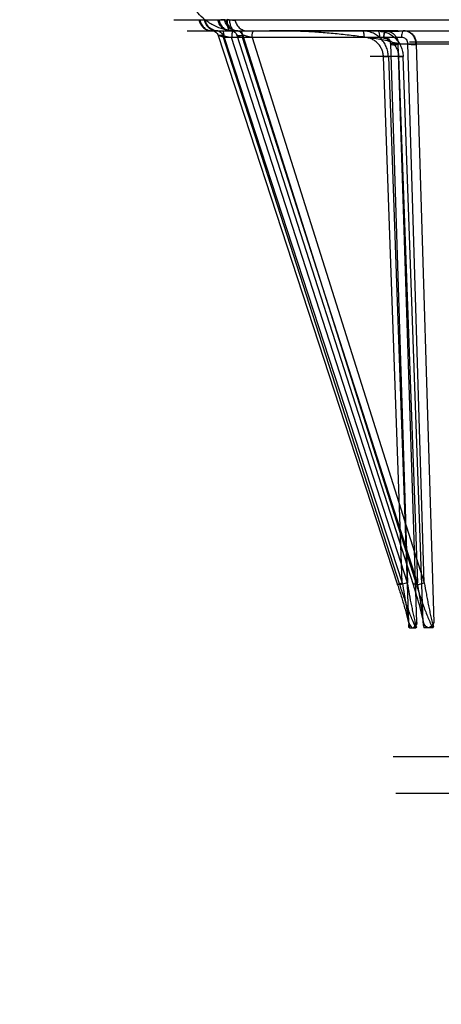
# Model space of a CAD drawing. Header units: millimetres. Extents: x 0 to 297, y 0 to 210.
# Tile 380 of 499: x 239.765 to 239.987, y 159.462 to 159.981. Entities that reach past the tile are written whole.
import ezdxf

# ---------------------------------------------------------------- set-up
doc = ezdxf.new("R2010")
doc.units = ezdxf.units.MM
doc.header["$LTSCALE"] = 16.335
doc.layers.get('0').update_dxf_attribs({"linetype": 'CONTINUOUS'})
doc.layers.add('AXES_REF', color=7, linetype='CONTINUOUS')
doc.layers.add('INTFCLR_144815', color=7, linetype='CONTINUOUS')

msp = doc.modelspace()

# ---------------------------------------------------------------- linework, layer by layer
at = {"color": 7, "linetype": 'Continuous'}
for radius in [6.78708, 6.7865, 6.74304]:
    msp.add_circle((241.48891, 154.71146), radius, dxfattribs=at)
for radius, start, end in [(6.72, 278.277129, 261.722871), (6.874, 113.082692, 346.830891)]:
    msp.add_arc((241.48891, 154.71146), radius, start, end, dxfattribs=at)
at = {"layer": 'AXES_REF', "color": 9, "linetype": 'Continuous'}
msp.add_arc((241.48891, 154.71146), 6.19116, 94.411812, 85.588188, dxfattribs=at)
at = {"layer": 'INTFCLR_144815', "color": 9, "linetype": 'Continuous'}
for p, q in [((239.84621, 159.98137), (240.02631, 159.98137)), ((239.85987, 159.98137), (239.86144, 159.98137)), ((239.87306, 159.98137), (239.87097, 159.98137)), ((239.87545, 159.98121), (239.8743, 159.98151)), ((239.85312, 159.97546), (241.00773, 159.97546)), ((239.86643, 159.97546), (239.86623, 159.97546)), ((239.86882, 159.97546), (239.86724, 159.97546)), ((239.86886, 159.97546), (239.86882, 159.97546)), ((239.8694, 159.97546), (239.86886, 159.97546)), ((239.87886, 159.97546), (239.87592, 159.97565)), ((239.87608, 159.97546), (239.87639, 159.97546)), ((239.87639, 159.97546), (239.87644, 159.97546)), ((239.87644, 159.97546), (239.87848, 159.97546)), ((239.8795, 159.97546), (239.87956, 159.97546)), ((239.87278, 159.972), (239.86961, 159.97307)), ((239.86963, 159.97307), (239.96437, 159.68311)), ((239.87198, 159.97307), (239.86963, 159.97307)), ((239.96559, 159.68311), (239.87198, 159.97307)), ((239.872, 159.97307), (239.8767, 159.972)), ((239.87278, 159.972), (239.96682, 159.68419)), ((239.96644, 159.972), (239.87278, 159.972)), ((239.96961, 159.68419), (239.8767, 159.972)), ((239.97271, 159.68311), (239.87954, 159.97307)), ((239.87954, 159.97307), (239.88261, 159.97307)), ((239.97486, 159.68419), (239.88239, 159.972)), ((239.88261, 159.97307), (239.97429, 159.68311)), ((239.88748, 159.972), (239.97849, 159.68419)), ((240.87877, 159.96945), (239.97066, 159.96945)), ((239.96054, 159.96862), (239.96961, 159.68419)), ((239.97446, 159.66322), (239.96472, 159.96871)), ((239.96472, 159.96871), (240.09199, 159.96871)), ((239.97849, 159.68419), (239.96977, 159.96862)), ((239.97411, 159.96871), (239.98349, 159.66322)), ((239.96728, 159.96195), (239.94991, 159.96195)), ((239.95688, 159.96186), (239.95959, 159.96196)), ((239.96682, 159.68419), (239.95688, 159.96186)), ((239.95952, 159.96195), (239.97021, 159.66322)), ((239.96493, 159.96186), (239.96728, 159.96195)), ((239.96493, 159.96186), (239.97486, 159.68419)), ((239.97796, 159.66322), (239.96728, 159.96195)), ((239.96961, 159.68419), (239.96559, 159.68311)), ((240.86545, 159.59228), (239.98398, 159.59228))]:
    msp.add_line(p, q, dxfattribs=at)
at = {"layer": 'INTFCLR_144815', "color": 7, "linetype": 'Continuous'}
for p, q in [((239.96472, 159.96871), (239.96054, 159.96862)), ((239.96977, 159.96862), (239.97411, 159.96871))]:
    msp.add_line(p, q, dxfattribs=at)
at = {"layer": 'INTFCLR_144815', "color": 6, "linetype": 'Continuous'}
for p, q in [((239.97446, 159.66322), (239.97435, 159.66203)), ((239.97796, 159.66322), (239.9781, 159.66203)), ((239.97036, 159.66113), (239.97031, 159.66221)), ((239.97036, 159.66112), (239.97036, 159.66113)), ((239.97036, 159.6611), (239.97036, 159.66111)), ((239.97036, 159.66107), (239.97036, 159.66108)), ((239.9706, 159.66046), (239.97407, 159.66046)), ((239.97431, 159.66099), (239.9743, 159.66098)), ((239.97431, 159.6611), (239.97431, 159.66109)), ((239.97431, 159.66107), (239.97431, 159.66106)), ((239.97431, 159.66104), (239.97431, 159.66104)), ((239.97431, 159.66103), (239.97431, 159.66102)), ((239.97431, 159.66101), (239.97431, 159.661)), ((239.97815, 159.66113), (239.97815, 159.66113)), ((239.97815, 159.66112), (239.97815, 159.66112)), ((239.97815, 159.66111), (239.97815, 159.66111)), ((239.97815, 159.66109), (239.97815, 159.66109)), ((239.97815, 159.66108), (239.97816, 159.66107)), ((239.97816, 159.66107), (239.97816, 159.66106)), ((239.97816, 159.66105), (239.97816, 159.66104)), ((239.97816, 159.66104), (239.97816, 159.66103)), ((239.97816, 159.66102), (239.97816, 159.66101)), ((239.98297, 159.66046), (239.97847, 159.66046)), ((239.98329, 159.66113), (239.98336, 159.66221)), ((239.98398, 159.59228), (239.96199, 159.59228)), ((239.96349, 159.57312), (240.88594, 159.57312))]:
    msp.add_line(p, q, dxfattribs=at)
for points in [[(239.9706, 159.66046), (239.97059, 159.66047), (239.97058, 159.66047), (239.97057, 159.66047), (239.97055, 159.66048), (239.97054, 159.66048), (239.97053, 159.66049), (239.97052, 159.6605), (239.97051, 159.66051), (239.9705, 159.66052), (239.97049, 159.66053), (239.97048, 159.66054), (239.97047, 159.66055), (239.97047, 159.66057), (239.97046, 159.66058), (239.97045, 159.6606), (239.97044, 159.66061), (239.97044, 159.66063), (239.97043, 159.66065), (239.97042, 159.66066), (239.97042, 159.66068), (239.97041, 159.6607), (239.97041, 159.66072), (239.9704, 159.66073), (239.9704, 159.66075), (239.9704, 159.66077), (239.97039, 159.66079), (239.97039, 159.66081), (239.97039, 159.66083), (239.97038, 159.66085), (239.97038, 159.66086), (239.97038, 159.66088), (239.97038, 159.6609), (239.97037, 159.66092), (239.97037, 159.66093), (239.97037, 159.66095), (239.97037, 159.66097), (239.97037, 159.66098), (239.97037, 159.661), (239.97036, 159.66101), (239.97036, 159.66103), (239.97036, 159.66104), (239.97036, 159.66106)], [(239.9743, 159.66095), (239.9743, 159.66094), (239.9743, 159.66092), (239.9743, 159.66091), (239.9743, 159.6609), (239.97429, 159.66089), (239.97429, 159.66088), (239.97429, 159.66087), (239.97429, 159.66086), (239.97429, 159.66085), (239.97429, 159.66083), (239.97428, 159.66082), (239.97428, 159.66081), (239.97428, 159.6608), (239.97428, 159.66078), (239.97427, 159.66077), (239.97427, 159.66076), (239.97427, 159.66075), (239.97427, 159.66073), (239.97426, 159.66072), (239.97426, 159.66071), (239.97425, 159.66069), (239.97425, 159.66068), (239.97425, 159.66067), (239.97424, 159.66065), (239.97424, 159.66064), (239.97423, 159.66063), (239.97423, 159.66062), (239.97422, 159.6606), (239.97422, 159.66059), (239.97421, 159.66058), (239.9742, 159.66057), (239.9742, 159.66056), (239.97419, 159.66055), (239.97418, 159.66054), (239.97418, 159.66053), (239.97417, 159.66052), (239.97416, 159.66051), (239.97415, 159.6605), (239.97415, 159.6605), (239.97414, 159.66049), (239.97413, 159.66048), (239.97412, 159.66048), (239.97411, 159.66047), (239.9741, 159.66047), (239.97409, 159.66047), (239.97408, 159.66047), (239.97407, 159.66046)], [(239.9743, 159.66097), (239.9743, 159.66097), (239.9743, 159.66096)], [(239.97431, 159.66113), (239.97431, 159.66113), (239.97431, 159.66112), (239.97431, 159.66112), (239.97431, 159.66111)], [(239.97816, 159.661), (239.97816, 159.66099), (239.97816, 159.66098), (239.97816, 159.66097), (239.97817, 159.66097), (239.97817, 159.66096), (239.97817, 159.66095), (239.97817, 159.66094), (239.97817, 159.66092), (239.97817, 159.66091), (239.97817, 159.6609), (239.97818, 159.66089), (239.97818, 159.66088), (239.97818, 159.66087), (239.97818, 159.66086), (239.97818, 159.66085), (239.97819, 159.66083), (239.97819, 159.66082), (239.97819, 159.66081), (239.9782, 159.6608), (239.9782, 159.66078), (239.9782, 159.66077), (239.97821, 159.66076), (239.97821, 159.66075), (239.97821, 159.66073), (239.97822, 159.66072), (239.97822, 159.66071), (239.97823, 159.66069), (239.97823, 159.66068), (239.97824, 159.66067), (239.97824, 159.66065), (239.97825, 159.66064), (239.97826, 159.66063), (239.97826, 159.66062), (239.97827, 159.6606), (239.97828, 159.66059), (239.97828, 159.66058), (239.97829, 159.66057), (239.9783, 159.66056), (239.97831, 159.66055), (239.97832, 159.66054), (239.97833, 159.66053), (239.97834, 159.66052), (239.97835, 159.66051), (239.97836, 159.6605), (239.97837, 159.6605), (239.97838, 159.66049), (239.97839, 159.66048), (239.97841, 159.66048), (239.97842, 159.66047), (239.97843, 159.66047), (239.97844, 159.66047), (239.97846, 159.66047), (239.97847, 159.66046)], [(239.98297, 159.66046), (239.98299, 159.66047), (239.98301, 159.66047), (239.98302, 159.66047), (239.98304, 159.66048), (239.98305, 159.66048), (239.98307, 159.66049), (239.98308, 159.6605), (239.98309, 159.66051), (239.98311, 159.66052), (239.98312, 159.66053), (239.98313, 159.66054), (239.98314, 159.66055), (239.98315, 159.66057), (239.98316, 159.66058), (239.98317, 159.6606), (239.98318, 159.66061), (239.98319, 159.66063), (239.9832, 159.66065), (239.98321, 159.66066), (239.98321, 159.66068), (239.98322, 159.6607), (239.98323, 159.66072), (239.98323, 159.66073), (239.98324, 159.66075), (239.98324, 159.66077), (239.98325, 159.66079), (239.98325, 159.66081), (239.98326, 159.66083), (239.98326, 159.66085), (239.98326, 159.66086), (239.98327, 159.66088), (239.98327, 159.6609), (239.98327, 159.66092), (239.98328, 159.66093), (239.98328, 159.66095), (239.98328, 159.66097), (239.98328, 159.66098), (239.98328, 159.661), (239.98328, 159.66101), (239.98329, 159.66103), (239.98329, 159.66104)], [(239.98329, 159.66106), (239.98329, 159.66107), (239.98329, 159.66108), (239.98329, 159.6611), (239.98329, 159.66111), (239.98329, 159.66112), (239.98329, 159.66113)]]:
    msp.add_lwpolyline(points, dxfattribs=at)
at = {"layer": 'INTFCLR_144815', "color": 9, "linetype": 'Continuous'}
for points, knots in [([(239.87592, 159.97565), (239.87511, 159.97575), (239.87351, 159.97602), (239.87037, 159.97687), (239.86774, 159.978), (239.86561, 159.97922), (239.86421, 159.9801), (239.86186, 159.98182), (239.85943, 159.98414), (239.85733, 159.98674), (239.85544, 159.98954), (239.8541, 159.99219), (239.8532, 159.99456), (239.85266, 159.99617), (239.8519, 159.99902), (239.85156, 160.00154), (239.85148, 160.00322)], [0, 0, 0, 0, 0.060969, 0.121873, 0.243913, 0.274919, 0.306131, 0.368317, 0.493199, 0.556651, 0.619807, 0.746395, 0.778408, 0.810257, 0.873549, 1, 1, 1, 1]), ([(239.85947, 159.98137), (239.85959, 159.98059), (239.86012, 159.979), (239.86168, 159.97703), (239.86383, 159.97575), (239.86545, 159.97546), (239.86623, 159.97546)], [0, 0, 0, 0, 0.244565, 0.503496, 0.760313, 1, 1, 1, 1]), ([(239.85987, 159.98137), (239.85999, 159.9806), (239.8605, 159.97904), (239.86202, 159.97708), (239.86411, 159.9758), (239.8657, 159.97548), (239.86647, 159.97546)], [0, 0, 0, 0, 0.244864, 0.503572, 0.760133, 1, 1, 1, 1]), ([(239.86225, 159.98137), (239.86237, 159.9806), (239.86288, 159.97904), (239.86439, 159.97709), (239.86648, 159.9758), (239.86806, 159.97548), (239.86882, 159.97546)], [0, 0, 0, 0, 0.245324, 0.504207, 0.760561, 1, 1, 1, 1]), ([(239.8694, 159.97546), (239.86863, 159.97546), (239.86702, 159.97575), (239.86488, 159.97703), (239.86333, 159.97901), (239.86281, 159.98059), (239.86269, 159.98137)], [0, 0, 0, 0, 0.239108, 0.495642, 0.754812, 1, 1, 1, 1]), ([(239.87608, 159.97546), (239.87531, 159.97546), (239.87372, 159.97575), (239.8716, 159.97704), (239.87007, 159.97901), (239.86956, 159.98059), (239.86944, 159.98137)], [0, 0, 0, 0, 0.237878, 0.493812, 0.75349, 1, 1, 1, 1]), ([(239.86996, 159.98137), (239.87008, 159.9806), (239.87058, 159.97904), (239.87207, 159.97709), (239.87412, 159.9758), (239.87569, 159.97548), (239.87644, 159.97546)], [0, 0, 0, 0, 0.24681, 0.506276, 0.761969, 1, 1, 1, 1]), ([(239.8795, 159.97546), (239.87876, 159.97548), (239.8772, 159.9758), (239.87515, 159.97709), (239.87367, 159.97904), (239.87318, 159.9806), (239.87306, 159.98137)], [0, 0, 0, 0, 0.237461, 0.492881, 0.752581, 1, 1, 1, 1]), ([(239.87362, 159.98137), (239.87374, 159.98059), (239.87424, 159.97901), (239.87576, 159.97704), (239.87786, 159.97575), (239.87945, 159.97546), (239.88021, 159.97546)], [0, 0, 0, 0, 0.247336, 0.507333, 0.762893, 1, 1, 1, 1]), ([(239.8743, 159.98151), (239.87426, 159.98076), (239.87427, 159.9793), (239.87448, 159.97739), (239.87522, 159.97564), (239.87592, 159.97565)], [0, 0, 0, 0, 0.354192, 0.667454, 1, 1, 1, 1]), ([(239.87849, 159.98137), (239.87866, 159.9813), (239.8792, 159.98106), (239.87813, 159.98086), (239.87719, 159.98104), (239.87607, 159.98112), (239.87545, 159.98121)], [0, 0, 0, 0, 0.131462, 0.235647, 0.534813, 1, 1, 1, 1]), ([(239.87545, 159.98121), (239.87551, 159.98046), (239.87576, 159.97904), (239.87648, 159.97718), (239.87751, 159.97584), (239.87846, 159.97546), (239.87886, 159.97546)], [0, 0, 0, 0, 0.3129, 0.602318, 0.830689, 1, 1, 1, 1]), ([(239.87849, 159.98137), (239.87861, 159.98059), (239.87899, 159.97941), (239.87985, 159.97804), (239.8807, 159.97712), (239.88169, 159.97637), (239.8831, 159.97568), (239.88427, 159.97546), (239.88502, 159.97546)], [0, 0, 0, 0, 0.247765, 0.377762, 0.508629, 0.638135, 0.764317, 1, 1, 1, 1]), ([(239.86643, 159.97546), (239.86675, 159.97546), (239.86744, 159.97534), (239.8687, 159.9747), (239.86939, 159.97375), (239.86961, 159.97307)], [0, 0, 0, 0, 0.229862, 0.491316, 1, 1, 1, 1]), ([(239.86882, 159.97546), (239.86951, 159.97545), (239.87092, 159.97496), (239.87177, 159.97373), (239.87198, 159.97307)], [0, 0, 0, 0, 0.497293, 1, 1, 1, 1]), ([(239.86886, 159.97546), (239.86955, 159.97545), (239.87095, 159.97495), (239.87179, 159.97373), (239.872, 159.97307)], [0, 0, 0, 0, 0.496398, 1, 1, 1, 1]), ([(239.87278, 159.972), (239.87278, 159.97242), (239.87272, 159.97344), (239.87259, 159.97448), (239.87223, 159.97546), (239.87199, 159.97546)], [0, 0, 0, 0, 0.35171, 0.80538, 1, 1, 1, 1]), ([(239.87639, 159.97546), (239.87708, 159.97545), (239.87848, 159.97495), (239.8793, 159.97373), (239.87952, 159.97307)], [0, 0, 0, 0, 0.495744, 1, 1, 1, 1]), ([(239.87644, 159.97546), (239.87712, 159.97545), (239.87851, 159.97495), (239.87933, 159.97373), (239.87954, 159.97307)], [0, 0, 0, 0, 0.494677, 1, 1, 1, 1]), ([(239.87749, 159.97546), (239.87736, 159.97546), (239.87707, 159.97508), (239.8769, 159.97435), (239.87673, 159.97324), (239.8767, 159.97242), (239.8767, 159.972)], [0, 0, 0, 0, 0.103024, 0.325726, 0.650172, 1, 1, 1, 1]), ([(239.88261, 159.97307), (239.88239, 159.97373), (239.88158, 159.97495), (239.88018, 159.97545), (239.8795, 159.97546)], [0, 0, 0, 0, 0.505323, 1, 1, 1, 1]), ([(239.87956, 159.97546), (239.87987, 159.97546), (239.88054, 159.97534), (239.88177, 159.97469), (239.88242, 159.97374), (239.88263, 159.97307)], [0, 0, 0, 0, 0.227065, 0.486903, 1, 1, 1, 1]), ([(239.88136, 159.97546), (239.88178, 159.97546), (239.88213, 159.97437), (239.88234, 159.97328), (239.88238, 159.97242), (239.88239, 159.972)], [0, 0, 0, 0, 0.334142, 0.655669, 1, 1, 1, 1]), ([(239.88748, 159.972), (239.88749, 159.97242), (239.88756, 159.97343), (239.88772, 159.97456), (239.88824, 159.97546), (239.88851, 159.97546)], [0, 0, 0, 0, 0.342177, 0.788271, 1, 1, 1, 1]), ([(239.95952, 159.96195), (239.9595, 159.9624), (239.95943, 159.9633), (239.95919, 159.96463), (239.95883, 159.96593), (239.95835, 159.96718), (239.95776, 159.96838), (239.95682, 159.96989), (239.95568, 159.97126), (239.95436, 159.97244), (239.95294, 159.97349), (239.95138, 159.97432), (239.94973, 159.97491), (239.94803, 159.97534), (239.94672, 159.97546), (239.94584, 159.97546)], [0, 0, 0, 0, 0.063652, 0.127279, 0.190555, 0.253351, 0.316226, 0.37943, 0.504173, 0.566794, 0.629215, 0.752842, 0.815093, 0.87678, 1, 1, 1, 1]), ([(239.94584, 159.97546), (239.94597, 159.97546), (239.94626, 159.97508), (239.94653, 159.97395), (239.94663, 159.97282), (239.94663, 159.972)], [0, 0, 0, 0, 0.103117, 0.326022, 1, 1, 1, 1]), ([(239.95385, 159.97546), (239.95426, 159.97546), (239.95462, 159.97437), (239.95482, 159.97328), (239.95487, 159.97242), (239.95487, 159.972)], [0, 0, 0, 0, 0.334142, 0.655669, 1, 1, 1, 1]), ([(239.95385, 159.97546), (239.9547, 159.97546), (239.95599, 159.97533), (239.95766, 159.97491), (239.95929, 159.97432), (239.96082, 159.97349), (239.96221, 159.97244), (239.96351, 159.97126), (239.96463, 159.96989), (239.96555, 159.96838), (239.96613, 159.96718), (239.9666, 159.96593), (239.96708, 159.9642), (239.96725, 159.96285), (239.96728, 159.96195)], [0, 0, 0, 0, 0.122124, 0.183323, 0.245147, 0.368174, 0.430444, 0.493021, 0.618001, 0.681478, 0.744715, 0.807951, 0.871732, 1, 1, 1, 1]), ([(239.96746, 159.97546), (239.96704, 159.97546), (239.96651, 159.97385), (239.96644, 159.97282), (239.96644, 159.972)], [0, 0, 0, 0, 0.334641, 1, 1, 1, 1]), ([(239.87952, 159.97307), (239.87948, 159.97307), (239.87937, 159.97307), (239.8795, 159.97294), (239.87968, 159.97289), (239.88001, 159.97273), (239.88047, 159.97258), (239.88127, 159.97232), (239.88192, 159.97213), (239.88239, 159.972)], [0, 0, 0, 0, 0.033052, 0.055554, 0.120786, 0.229163, 0.377368, 0.559793, 1, 1, 1, 1]), ([(239.88748, 159.972), (239.88698, 159.97214), (239.88598, 159.97241), (239.88437, 159.97278), (239.88326, 159.97307), (239.88263, 159.97307)], [0, 0, 0, 0, 0.3192, 0.619999, 1, 1, 1, 1]), ([(239.95688, 159.96186), (239.95686, 159.9622), (239.95678, 159.96321), (239.95641, 159.96485), (239.95547, 159.967), (239.95405, 159.96889), (239.95224, 159.97036), (239.95049, 159.97129), (239.9486, 159.97187), (239.94728, 159.972), (239.94663, 159.972)], [0, 0, 0, 0, 0.063751, 0.19071, 0.316426, 0.504178, 0.629192, 0.752902, 0.876747, 1, 1, 1, 1]), ([(239.95487, 159.972), (239.95551, 159.972), (239.9568, 159.97187), (239.95866, 159.97129), (239.96038, 159.97035), (239.9619, 159.96909), (239.96316, 159.96756), (239.96412, 159.9658), (239.96474, 159.96388), (239.96491, 159.96254), (239.96493, 159.96186)], [0, 0, 0, 0, 0.122073, 0.244921, 0.367964, 0.492726, 0.617809, 0.744523, 0.871564, 1, 1, 1, 1]), ([(239.95714, 159.972), (239.95736, 159.97201), (239.958, 159.97199), (239.95903, 159.97163), (239.96023, 159.97056), (239.96059, 159.96935), (239.96054, 159.96862)], [0, 0, 0, 0, 0.120951, 0.357986, 0.592109, 1, 1, 1, 1]), ([(239.96977, 159.96862), (239.96978, 159.96878), (239.96976, 159.96931), (239.96953, 159.97024), (239.96858, 159.97158), (239.96725, 159.97205), (239.96644, 159.972)], [0, 0, 0, 0, 0.09078, 0.300856, 0.535856, 1, 1, 1, 1]), ([(239.96437, 159.68311), (239.96434, 159.68311), (239.96425, 159.68311), (239.96434, 159.68323), (239.96451, 159.68329), (239.9648, 159.68344), (239.96521, 159.6836), (239.96589, 159.68387), (239.96644, 159.68406), (239.96682, 159.68419)], [0, 0, 0, 0, 0.030971, 0.052182, 0.118147, 0.231753, 0.389156, 0.57871, 1, 1, 1, 1]), ([(239.96682, 159.68419), (239.96718, 159.68216), (239.96772, 159.67912), (239.96841, 159.67508), (239.9689, 159.67207), (239.96936, 159.6691), (239.96973, 159.66666), (239.96999, 159.66474), (239.9702, 159.66307), (239.97034, 159.66187), (239.97036, 159.66113)], [0, 0, 0, 0, 0.264974, 0.396856, 0.527497, 0.656487, 0.783244, 0.84538, 0.905174, 1, 1, 1, 1]), ([(239.97431, 159.66113), (239.97392, 159.6623), (239.97356, 159.66399), (239.97297, 159.66664), (239.97246, 159.66909), (239.97166, 159.67308), (239.9707, 159.67812), (239.96997, 159.68216), (239.96961, 159.68419)], [0, 0, 0, 0, 0.156893, 0.219136, 0.346386, 0.476085, 0.737365, 1, 1, 1, 1]), ([(239.97486, 159.68419), (239.97468, 159.68412), (239.97431, 159.68399), (239.97373, 159.68377), (239.97314, 159.68352), (239.9728, 159.68338), (239.97247, 159.68313), (239.97266, 159.68311), (239.97271, 159.68311)], [0, 0, 0, 0, 0.219366, 0.430371, 0.700316, 0.875747, 0.940821, 1, 1, 1, 1]), ([(239.97429, 159.68311), (239.97486, 159.6831), (239.97585, 159.6834), (239.97724, 159.68377), (239.97808, 159.68405), (239.97849, 159.68419)], [0, 0, 0, 0, 0.387723, 0.699632, 1, 1, 1, 1]), ([(239.97815, 159.66113), (239.97819, 159.66233), (239.97796, 159.664), (239.97765, 159.66664), (239.97732, 159.6691), (239.97673, 159.67309), (239.97592, 159.67813), (239.97522, 159.68216), (239.97486, 159.68419)], [0, 0, 0, 0, 0.153971, 0.215808, 0.342736, 0.472574, 0.735103, 1, 1, 1, 1]), ([(239.97849, 159.68419), (239.97884, 159.68216), (239.97939, 159.67911), (239.98014, 159.67507), (239.98073, 159.67207), (239.98133, 159.6691), (239.98186, 159.66665), (239.9823, 159.66474), (239.98271, 159.66306), (239.98302, 159.66185), (239.98329, 159.66113)], [0, 0, 0, 0, 0.262498, 0.393514, 0.523585, 0.652368, 0.779419, 0.841981, 0.902478, 1, 1, 1, 1]), ([(239.96437, 159.68311), (239.96503, 159.6811), (239.96599, 159.67808), (239.96722, 159.67405), (239.96809, 159.67106), (239.96892, 159.6681), (239.96956, 159.66566), (239.97002, 159.66375), (239.97035, 159.66219), (239.97056, 159.6611), (239.9706, 159.66046)], [0, 0, 0, 0, 0.270374, 0.4046, 0.537306, 0.668034, 0.79611, 0.858695, 0.918736, 1, 1, 1, 1]), ([(239.97407, 159.66046), (239.97347, 159.66151), (239.9728, 159.66309), (239.97174, 159.66564), (239.9708, 159.66808), (239.96933, 159.67204), (239.96758, 159.67706), (239.96624, 159.68109), (239.96559, 159.68311)], [0, 0, 0, 0, 0.148676, 0.212372, 0.341856, 0.473191, 0.736522, 1, 1, 1, 1]), ([(239.97847, 159.66046), (239.97848, 159.66156), (239.97817, 159.66313), (239.97766, 159.66565), (239.97707, 159.6681), (239.97604, 159.67207), (239.9746, 159.67709), (239.97336, 159.6811), (239.97271, 159.68311)], [0, 0, 0, 0, 0.140359, 0.202543, 0.33066, 0.462205, 0.729285, 1, 1, 1, 1]), ([(239.97429, 159.68311), (239.97494, 159.68109), (239.97593, 159.67805), (239.97732, 159.67404), (239.97839, 159.67104), (239.97951, 159.66808), (239.98049, 159.66565), (239.98131, 159.66374), (239.98203, 159.66216), (239.98259, 159.66107), (239.98297, 159.66046)], [0, 0, 0, 0, 0.262511, 0.394086, 0.525157, 0.655496, 0.784895, 0.849087, 0.911676, 1, 1, 1, 1])]:
    msp.add_open_spline(points, degree=3, knots=knots, dxfattribs=at)
at = {"layer": 'INTFCLR_144815', "color": 7, "linetype": 'Continuous'}
for points, knots in [([(239.95714, 159.972), (239.95714, 159.97221), (239.95716, 159.97263), (239.95716, 159.97317), (239.95728, 159.97358), (239.95731, 159.97391), (239.95702, 159.97437), (239.95761, 159.97453), (239.95786, 159.97464), (239.95804, 159.97468), (239.95803, 159.97485), (239.95772, 159.97485), (239.95733, 159.97494), (239.95657, 159.97497), (239.95395, 159.97519), (239.961, 159.97526), (239.96909, 159.97544), (239.94645, 159.97539), (239.93043, 159.97546), (239.91977, 159.97545), (239.89403, 159.97546), (239.8976, 159.97546)], [0, 0, 0, 0, 0.007622, 0.015419, 0.019325, 0.022992, 0.027441, 0.034833, 0.037392, 0.039143, 0.03996, 0.042403, 0.047743, 0.055793, 0.070456, 0.119301, 0.18686, 0.315905, 0.590314, 0.871341, 1, 1, 1, 1]), ([(239.96472, 159.96871), (239.96344, 159.96893), (239.9609, 159.96971), (239.95705, 159.97071), (239.95305, 159.97123), (239.94904, 159.97183), (239.94498, 159.97238), (239.93946, 159.9731), (239.93244, 159.97387), (239.92389, 159.97463), (239.91667, 159.97507), (239.91084, 159.97531), (239.90496, 159.97547), (239.90054, 159.97549), (239.8976, 159.97546)], [0, 0, 0, 0, 0.057671, 0.117422, 0.1765, 0.236369, 0.29703, 0.358472, 0.483241, 0.61038, 0.73919, 0.804166, 0.869303, 1, 1, 1, 1]), ([(239.95793, 159.97546), (239.95755, 159.97546), (239.95734, 159.97423), (239.95717, 159.97321), (239.95714, 159.97235), (239.95714, 159.972)], [0, 0, 0, 0, 0.318859, 0.703467, 1, 1, 1, 1]), ([(239.95793, 159.97546), (239.95856, 159.97546), (239.95985, 159.97528), (239.96162, 159.97446), (239.96308, 159.97317), (239.96431, 159.97127), (239.96469, 159.96967), (239.96472, 159.96871)], [0, 0, 0, 0, 0.179584, 0.364082, 0.54709, 0.727009, 1, 1, 1, 1]), ([(239.96746, 159.97546), (239.96788, 159.97549), (239.96873, 159.97546), (239.96996, 159.97516), (239.9711, 159.97463), (239.9721, 159.97387), (239.97294, 159.97293), (239.97388, 159.97129), (239.97418, 159.96976), (239.97411, 159.96871)], [0, 0, 0, 0, 0.11866, 0.236482, 0.353059, 0.470089, 0.586454, 0.703715, 1, 1, 1, 1]), ([(239.97411, 159.96871), (239.9741, 159.96931), (239.97391, 159.97051), (239.9732, 159.97218), (239.97211, 159.97359), (239.97073, 159.97465), (239.96915, 159.97531), (239.96802, 159.97546), (239.96746, 159.97546)], [0, 0, 0, 0, 0.172436, 0.344311, 0.514991, 0.677619, 0.837959, 1, 1, 1, 1]), ([(239.96054, 159.96862), (239.9608, 159.9686), (239.96113, 159.96811), (239.96189, 159.96823), (239.96279, 159.96809), (239.96375, 159.96813), (239.96438, 159.96853), (239.96462, 159.96871), (239.96472, 159.96871)], [0, 0, 0, 0, 0.17222, 0.325541, 0.480663, 0.810181, 0.931492, 1, 1, 1, 1]), ([(239.97411, 159.96871), (239.97402, 159.96871), (239.97403, 159.96836), (239.97397, 159.96788), (239.97335, 159.96815), (239.97289, 159.96807), (239.97237, 159.96814), (239.97177, 159.96815), (239.97111, 159.96824), (239.97035, 159.96811), (239.97002, 159.9686), (239.96977, 159.96862)], [0, 0, 0, 0, 0.056655, 0.1403, 0.264797, 0.345967, 0.438479, 0.572866, 0.712315, 0.848478, 1, 1, 1, 1]), ([(239.97021, 159.66322), (239.97035, 159.66286), (239.97078, 159.66185), (239.97154, 159.66046), (239.97234, 159.66046)], [0, 0, 0, 0, 0.327453, 1, 1, 1, 1]), ([(239.97021, 159.66322), (239.97035, 159.66286), (239.97078, 159.66185), (239.97154, 159.66046), (239.97234, 159.66046)], [0, 0, 0, 0, 0.327482, 1, 1, 1, 1]), ([(239.97234, 159.66046), (239.97285, 159.66046), (239.9738, 159.66155), (239.97421, 159.66259), (239.97446, 159.66322)], [0, 0, 0, 0, 0.430751, 1, 1, 1, 1]), ([(239.98072, 159.66046), (239.98035, 159.66046), (239.97942, 159.6609), (239.97861, 159.66201), (239.97814, 159.66286), (239.97796, 159.66322)], [0, 0, 0, 0, 0.279502, 0.699443, 1, 1, 1, 1]), ([(239.98072, 159.66046), (239.98035, 159.66046), (239.97942, 159.6609), (239.97861, 159.66201), (239.97814, 159.66286), (239.97796, 159.66322)], [0, 0, 0, 0, 0.279454, 0.699406, 1, 1, 1, 1]), ([(239.98349, 159.66322), (239.9833, 159.66286), (239.98283, 159.662), (239.98202, 159.6609), (239.9811, 159.66046), (239.98072, 159.66046)], [0, 0, 0, 0, 0.300675, 0.724164, 1, 1, 1, 1]), ([(239.98349, 159.66322), (239.9833, 159.66286), (239.98283, 159.662), (239.98202, 159.6609), (239.9811, 159.66046), (239.98072, 159.66046)], [0, 0, 0, 0, 0.300703, 0.724204, 1, 1, 1, 1])]:
    msp.add_open_spline(points, degree=3, knots=knots, dxfattribs=at)

doc.saveas('drawing.dxf')
